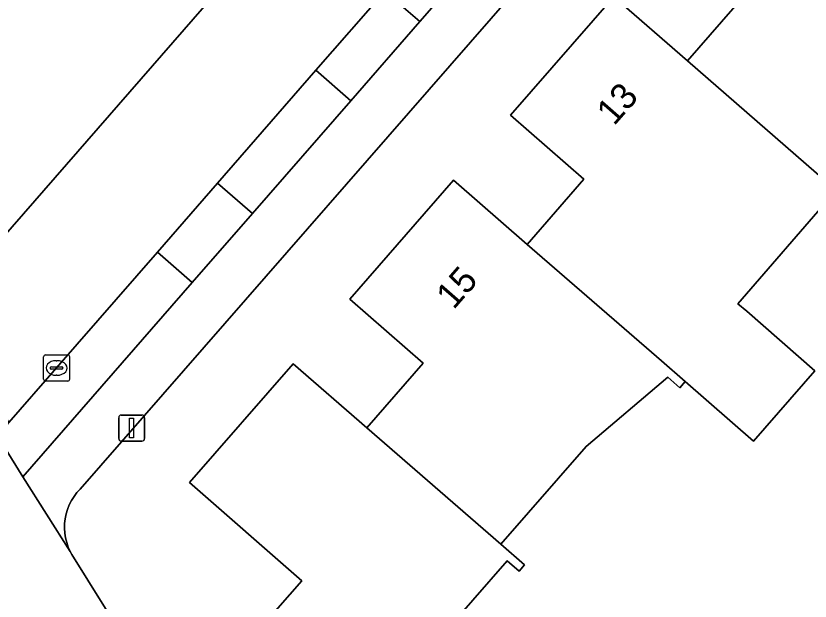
# Model space of a CAD drawing. Extents: x 158835 to 160077, y 386387 to 387778.
# Drawn here: x 159193.35 to 159223.78, y 386851.69 to 386874.1 of the extents above; entities that cross this region are included whole.
import ezdxf

# ---------------------------------------------------------------- set-up
doc = ezdxf.new("R2010")
doc.units = 0
for name, color, linetype in [('IMGEO_Erf', 7, 'Continuous'), ('IMGEO_Groenvoorziening', 7, 'Continuous'), ('IMGEO_Kolk', 7, 'Continuous'), ('IMGEO_Lichtmast', 7, 'Continuous'), ('IMGEO_Pand', 7, 'Continuous'), ('IMGEO_Pand_nummerreeks', 7, 'Continuous'), ('IMGEO_Parkeervlak_open', 7, 'Continuous'), ('IMGEO_Rijbaan_lokaal_open', 7, 'Continuous'), ('IMGEO_Voetpad_open', 7, 'Continuous')]:
    doc.layers.add(name, color=color, linetype=linetype)

msp = doc.modelspace()

# ---------------------------------------------------------------- linework, layer by layer
at = {"layer": 'IMGEO_Erf'}
for points in [[(159251.76, 386920.033), (159195.815, 386855.981), (159195.69, 386855.845), (159195.579, 386855.698), (159195.48, 386855.542), (159195.396, 386855.377), (159195.327, 386855.206), (159195.274, 386855.029), (159195.237, 386854.849), (159195.216, 386854.665), (159195.211, 386854.481), (159195.223, 386854.297), (159195.251, 386854.114), (159195.296, 386853.935), (159195.356, 386853.761), (159195.431, 386853.592), (159195.496, 386853.474), (159199.299, 386847.378)], [(159202.005, 386849.853), (159204.298, 386852.464), (159200, 386856.239), (159203.978, 386860.782), (159206.795, 386858.322), (159208.958, 386860.799), (159206.141, 386863.259), (159210.12, 386867.814), (159212.937, 386865.354), (159215.113, 386867.846), (159212.296, 386870.307), (159216.262, 386874.847), (159219.079, 386872.387), (159221.255, 386874.879)], [(159236.232, 386874.479), (159233.929, 386871.842), (159232.951, 386872.699), (159226.793, 386865.673), (159225.108, 386867.132), (159224.901, 386866.893), (159224.565, 386867.184), (159221.012, 386863.082), (159221.347, 386862.79), (159223.953, 386860.513), (159221.602, 386857.823), (159218.995, 386860.101), (159218.783, 386859.862), (159218.328, 386860.266), (159215.2, 386857.609), (159211.933, 386853.874), (159212.835, 386853.085), (159212.625, 386852.844), (159212.173, 386853.238), (159209.538, 386850.217), (159209.847, 386849.948), (159208.445, 386848.292)]]:
    msp.add_lwpolyline(points, dxfattribs=at)
at = {"layer": 'IMGEO_Groenvoorziening'}
msp.add_lwpolyline([(159221.08, 386901.167), (159182.372, 386876.944), (159181.784, 386876.565), (159181.238, 386876.212), (159189.931, 386862.296), (159190.378, 386862.801), (159190.765, 386863.238), (159222.248, 386899.343), (159222.46, 386899.698), (159222.579, 386900.042)], dxfattribs=at)
at = {"layer": 'IMGEO_Kolk'}
for p, q in [((159194.408, 386860.194), (159194.408, 386861.046)), ((159194.483, 386861.12), (159195.335, 386861.12)), ((159195.409, 386861.046), (159195.409, 386860.194)), ((159194.667, 386860.614), (159194.667, 386860.626)), ((159194.71, 386860.663), (159195.108, 386860.663)), ((159194.896, 386860.9), (159194.921, 386860.9)), ((159195.151, 386860.626), (159195.151, 386860.614)), ((159195.105, 386860.577), (159194.707, 386860.577)), ((159194.919, 386860.34), (159194.894, 386860.34)), ((159195.335, 386860.12), (159194.483, 386860.12))]:
    msp.add_line(p, q, dxfattribs=at)
for points in [[(159194.408, 386860.194), (159194.408, 386861.046)], [(159194.483, 386861.12), (159195.335, 386861.12)], [(159195.409, 386861.046), (159195.409, 386860.194)], [(159195.335, 386860.12), (159194.483, 386860.12)]]:
    msp.add_lwpolyline(points, dxfattribs=at)
for centre, radius, start, end in [((159194.485, 386861.044), 0.0765, 91.552, 178.448), ((159194.485, 386861.044), 0.0765, 91.552, 178.448), ((159195.333, 386861.044), 0.0765, 1.552, 88.448), ((159195.333, 386861.044), 0.0765, 1.552, 88.448), ((159194.707, 386860.623), 0.0403, 85.8775, 175.7526), ((159195.112, 386860.625), 0.0386, 1.7309, 96.639), ((159194.704, 386860.613), 0.0366, 178.938, 274.7102), ((159195.108, 386860.62), 0.043, 264.8664, 352.4533), ((159194.485, 386860.196), 0.0765, 181.552, 268.448), ((159194.485, 386860.196), 0.0765, 181.552, 268.448), ((159195.333, 386860.196), 0.0765, 271.552, 358.448), ((159195.333, 386860.196), 0.0765, 271.552, 358.448)]:
    msp.add_arc(centre, radius, start, end, dxfattribs=at)
for centre, major_axis, ratio, start_param, end_param in [((159194.895, 386860.62), (-0.387, 0.002), 0.722429, 4.712389, 7.853982), ((159194.92, 386860.62), (-0.39, 0.002), 0.717154, 1.570796, 4.712389)]:
    msp.add_ellipse(centre, major_axis=major_axis, ratio=ratio, start_param=start_param, end_param=end_param, dxfattribs=at)
at = {"layer": 'IMGEO_Lichtmast'}
for p, q in [((159197.388, 386858.817), (159198.178, 386858.817)), ((159198.178, 386858.817), (159197.388, 386858.817)), ((159197.288, 386857.917), (159197.288, 386858.717)), ((159197.288, 386858.717), (159197.288, 386857.917)), ((159198.278, 386858.717), (159198.278, 386857.917)), ((159198.278, 386857.917), (159198.278, 386858.717)), ((159198.178, 386857.817), (159197.388, 386857.817)), ((159197.388, 386857.817), (159198.178, 386857.817))]:
    msp.add_line(p, q, dxfattribs=at)
msp.add_lwpolyline([(159197.708, 386858.692), (159197.858, 386858.692), (159197.858, 386857.942), (159197.708, 386857.942), (159197.708, 386858.692)], dxfattribs=at)
for centre, start, end in [((159197.388, 386858.717), 90, 180), ((159197.388, 386858.717), 90, 180), ((159198.178, 386858.717), 0, 90), ((159198.178, 386858.717), 360, 90), ((159197.388, 386857.917), 180, 270), ((159197.388, 386857.917), 180, 270), ((159198.178, 386857.917), 270, 0), ((159198.178, 386857.917), 270, 0)]:
    msp.add_arc(centre, 0.1, start, end, dxfattribs=at)
at = {"layer": 'IMGEO_Pand'}
for points in [[(159232.951, 386872.699), (159225.234, 386879.434), (159222.417, 386881.894), (159218.438, 386877.339), (159221.255, 386874.879), (159219.079, 386872.387), (159225.108, 386867.132), (159226.793, 386865.673)], [(159219.079, 386872.387), (159216.262, 386874.847), (159212.296, 386870.307), (159215.113, 386867.846), (159212.937, 386865.354), (159218.085, 386860.896), (159218.995, 386860.101), (159221.602, 386857.823), (159223.953, 386860.513), (159221.347, 386862.79), (159221.012, 386863.082), (159224.565, 386867.184), (159224.901, 386866.893), (159225.108, 386867.132)], [(159212.937, 386865.354), (159210.12, 386867.814), (159206.141, 386863.259), (159208.958, 386860.799), (159206.795, 386858.322), (159211.933, 386853.874), (159215.2, 386857.609), (159218.328, 386860.266), (159218.783, 386859.862), (159218.995, 386860.101), (159218.085, 386860.896)]]:
    msp.add_lwpolyline(points, close=True, dxfattribs=at)
msp.add_lwpolyline([(159208.445, 386848.292), (159209.847, 386849.948), (159209.538, 386850.217), (159212.173, 386853.238), (159212.625, 386852.844), (159212.835, 386853.085), (159211.933, 386853.874), (159206.795, 386858.322), (159203.978, 386860.782), (159200, 386856.239), (159204.298, 386852.464), (159202.005, 386849.853), (159201.704, 386850.117), (159199.299, 386847.378), (159203.869, 386840.061), (159207.161, 386843.825), (159207.951, 386844.728)], dxfattribs=at)
at = {"layer": 'IMGEO_Parkeervlak_open'}
for points in [[(159212.288, 386877.851), (159210.947, 386879.021), (159207.488, 386875.053), (159208.828, 386873.885)], [(159208.828, 386873.885), (159207.488, 386875.053), (159204.844, 386872.021), (159206.183, 386870.854)], [(159206.183, 386870.854), (159204.844, 386872.021), (159201.078, 386867.702), (159202.416, 386866.536)], [(159202.416, 386866.536), (159201.078, 386867.702), (159198.772, 386865.056), (159200.108, 386863.891)], [(159200.108, 386863.891), (159198.772, 386865.056), (159194.904, 386860.62), (159193.08, 386858.53), (159192.634, 386858.019), (159193.618, 386856.452)]]:
    msp.add_lwpolyline(points, close=True, dxfattribs=at)
at = {"layer": 'IMGEO_Rijbaan_lokaal_open'}
msp.add_lwpolyline([(159222.579, 386900.042), (159222.46, 386899.698), (159222.248, 386899.343), (159190.765, 386863.238), (159190.378, 386862.801), (159193.08, 386858.53), (159194.904, 386860.62), (159198.772, 386865.056), (159201.078, 386867.702), (159204.844, 386872.021), (159207.488, 386875.053), (159210.947, 386879.021), (159213.362, 386881.79), (159217.089, 386886.065), (159219.432, 386888.752), (159223.271, 386893.156), (159225.682, 386895.921), (159229.379, 386900.162), (159231.452, 386902.539), (159235.464, 386907.14), (159237.784, 386909.796), (159241.817, 386914.415)], dxfattribs=at)
at = {"layer": 'IMGEO_Voetpad_open'}
for points in [[(159212.288, 386877.851), (159208.828, 386873.885), (159206.183, 386870.854), (159202.416, 386866.536), (159200.108, 386863.891), (159193.618, 386856.452), (159195.431, 386853.592), (159195.356, 386853.761), (159195.296, 386853.935), (159195.251, 386854.114), (159195.223, 386854.297), (159195.211, 386854.481), (159195.216, 386854.665), (159195.237, 386854.849), (159195.274, 386855.029), (159195.327, 386855.206), (159195.396, 386855.377), (159195.48, 386855.542), (159195.579, 386855.698), (159195.69, 386855.845), (159195.815, 386855.981), (159251.76, 386920.033)], [(159224.017, 386807.989), (159220.003, 386814.372), (159219.008, 386815.955), (159211.221, 386828.336), (159208.518, 386832.602), (159208.934, 386833.093), (159209.185, 386833.378), (159206.675, 386835.59), (159203.869, 386840.061), (159199.299, 386847.378), (159195.496, 386853.474), (159195.431, 386853.592), (159193.618, 386856.452), (159192.634, 386858.019), (159189.931, 386862.296), (159181.238, 386876.212)]]:
    msp.add_lwpolyline(points, dxfattribs=at)

# ---------------------------------------------------------------- texts
at = {"layer": 'IMGEO_Pand_nummerreeks'}
for s, rotation, p in [('13', 48.8618, (159216.265, 386869.865)), ('15', 48.8613, (159210.118, 386862.825))]:
    msp.add_text(s, height=1, rotation=rotation, dxfattribs=at).set_placement(p)

doc.saveas('drawing.dxf')
